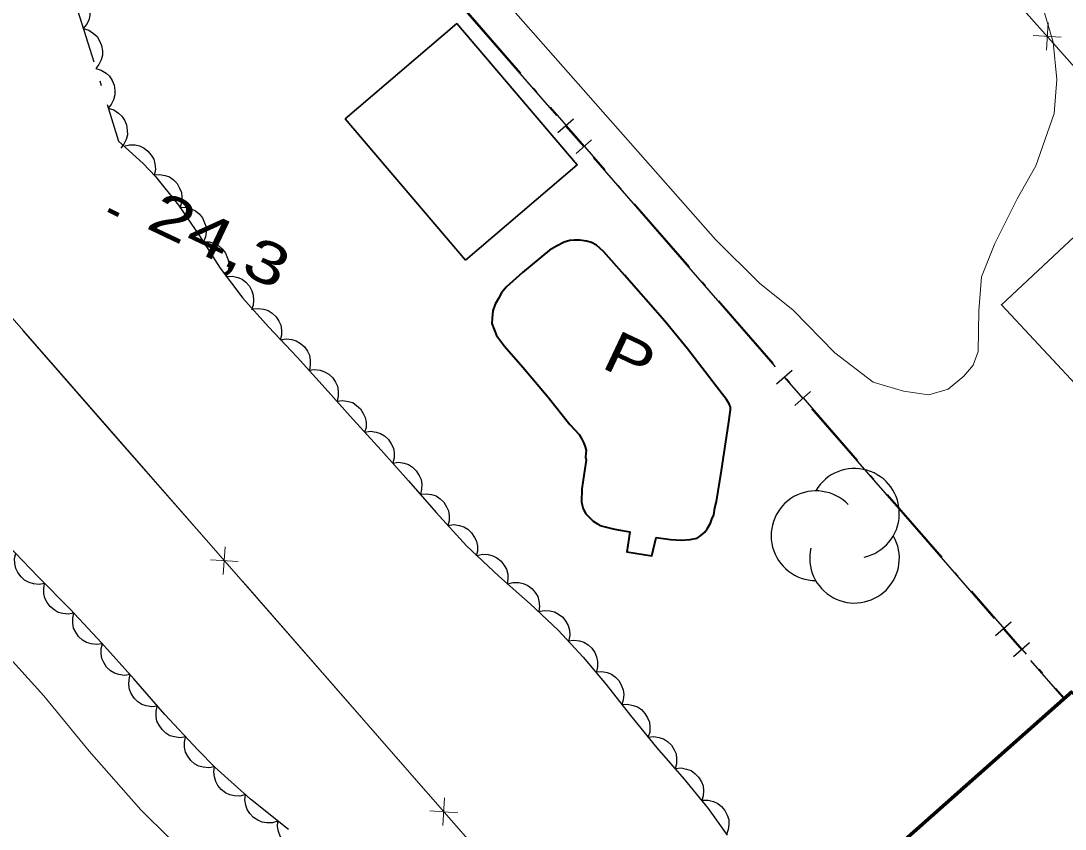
# Model space of a CAD drawing. Extents: x 356765 to 358572, y 5103174 to 5104650.
# Drawn here: x 357943.54 to 357981.12, y 5103660.35 to 5103689.44 of the extents above; entities that cross this region are included whole.
import ezdxf

# ---------------------------------------------------------------- set-up
doc = ezdxf.new("R2010")
doc.units = 0
doc.header["$LTSCALE"] = 0.6
doc.linetypes.add('DOT_DASHED', pattern=[7.7, 5, -1.2, 0.3, -1.2])
for name, color, linetype, lineweight in [('2', 7, 'Continuous', 13), ('3', 7, 'Continuous', 140), ('31', 7, 'Continuous', 70), ('37', 7, 'Continuous', 13), ('38', 7, 'Continuous', 40), ('44', 7, 'Continuous', 25)]:
    doc.layers.add(name, color=color, linetype=linetype, lineweight=lineweight)

msp = doc.modelspace()

# ---------------------------------------------------------------- linework, layer by layer
at = {"layer": '2'}
for points in [[(357959.46, 5103691.87), (357968.54, 5103681.57), (357970.12, 5103680), (357971.34, 5103679.02), (357972.84, 5103677.49), (357974.21, 5103676.43), (357975.31, 5103676.11), (357976.22, 5103675.98), (357976.92, 5103676.18), (357977.48, 5103676.65), (357977.81, 5103677.05), (357977.99, 5103677.54), (357978.02, 5103679), (357978.11, 5103680.22), (357978.59, 5103681.42), (357979.4, 5103683.03), (357980.07, 5103684.22), (357980.73, 5103686.1), (357980.83, 5103687.33), (357980.7, 5103688.67), (357979.34, 5103693.26)], [(357949.94, 5103658.98), (357947.85, 5103661.04), (357945.99, 5103663.16), (357944.36, 5103665.15), (357942.9, 5103666.76), (357941.61, 5103667.97), (357940.54, 5103668.86), (357937.28, 5103671.28), (357935.22, 5103672.53), (357931.78, 5103675.16), (357930.8, 5103676.39), (357930.47, 5103678.44), (357931.22, 5103679.78), (357931.83, 5103680.51), (357932.68, 5103681.31), (357934.35, 5103684.29), (357935.64, 5103686.41), (357936.96, 5103688.42), (357938.35, 5103690.19)]]:
    msp.add_lwpolyline(points, dxfattribs=at)
at = {"layer": '3'}
msp.add_line((357946.69, 5103682.63), (357947.05, 5103682.46), dxfattribs=at)
at = {"layer": '31', "lineweight": 35}
for points in [[(357959.54, 5103680.82), (357955.21, 5103685.91), (357959.23, 5103689.34), (357963.56, 5103684.25), (357959.54, 5103680.82)], [(357981.83, 5103676), (357987.28, 5103681.08), (357984.27, 5103684.3), (357978.83, 5103679.22), (357981.83, 5103676)]]:
    msp.add_lwpolyline(points, close=True, dxfattribs=at)
at = {"layer": '31'}
msp.add_lwpolyline([(357981.38, 5103665.3), (357991.15, 5103654.2), (357983.44, 5103647.3), (357983.94, 5103646.86), (357977.54, 5103641.03), (357967.32, 5103652.84), (357981.38, 5103665.3)], close=True, dxfattribs=at)
at = {"layer": '37'}
for p, q in [((357960.58, 5103711.33), (358004.38, 5103661.9)), ((357980.45, 5103688.38), (357980.51, 5103689.38)), ((357970.61, 5103647.43), (357934.47, 5103688.74)), ((357979.98, 5103688.91), (357980.98, 5103688.85)), ((357946.91, 5103674.52), (357943.61, 5103678.29)), ((357950.2, 5103670.76), (357946.91, 5103674.52)), ((357950.89, 5103670.51), (357950.82, 5103669.51)), ((357951.36, 5103669.98), (357950.36, 5103670.04)), ((357954.81, 5103665.49), (357951.52, 5103669.26)), ((357958.1, 5103661.73), (357954.81, 5103665.49)), ((357958.79, 5103661.48), (357958.72, 5103660.48)), ((357959.26, 5103660.94), (357958.26, 5103661.01))]:
    msp.add_line(p, q, dxfattribs=at)
at = {"layer": '37', "lineweight": 25}
for p, q in [((357959.53, 5103689.8), (357962.81, 5103686.03)), ((357963.43, 5103685.9), (357962.86, 5103685.41)), ((357963.14, 5103685.65), (357963.8, 5103684.9)), ((357964.08, 5103685.15), (357963.52, 5103684.66)), ((357964.13, 5103684.52), (357967.41, 5103680.75)), ((357967.41, 5103680.75), (357970.69, 5103676.98)), ((357971.3, 5103676.85), (357970.74, 5103676.36)), ((357971.02, 5103676.6), (357971.68, 5103675.85)), ((357971.96, 5103676.1), (357971.4, 5103675.6)), ((357972, 5103675.47), (357975.29, 5103671.7)), ((357975.29, 5103671.7), (357978.57, 5103667.93)), ((357979.18, 5103667.8), (357978.62, 5103667.31)), ((357978.9, 5103667.56), (357979.55, 5103666.8)), ((357979.84, 5103667.05), (357979.27, 5103666.55)), ((357979.88, 5103666.42), (357981.09, 5103665.03))]:
    msp.add_line(p, q, dxfattribs=at)
at = {"layer": '37', "linetype": 'DOT_DASHED', "lineweight": 25}
msp.add_line((357959.55, 5103689.82), (357981.11, 5103665.05), dxfattribs=at)
at = {"layer": '38'}
msp.add_lwpolyline([(357963.84, 5103673.31), (357963.73, 5103672.59), (357963.71, 5103672.11), (357963.78, 5103671.87), (357963.87, 5103671.7), (357964.01, 5103671.55), (357964.14, 5103671.43), (357964.29, 5103671.34), (357964.37, 5103671.27), (357964.85, 5103671.15), (357965.03, 5103671.12), (357965.46, 5103671.05), (357965.35, 5103670.33), (357966.25, 5103670.19), (357966.4, 5103670.85), (357966.92, 5103670.77), (357967.3, 5103670.75), (357967.63, 5103670.77), (357967.88, 5103670.82), (357968.01, 5103670.92), (357968.15, 5103671.04), (357968.24, 5103671.16), (357968.36, 5103671.36), (357968.41, 5103671.5), (357968.48, 5103671.66), (357968.52, 5103671.91), (357968.58, 5103672.14), (357968.76, 5103673.26), (357969.01, 5103674.92), (357969.08, 5103675.44), (357969.08, 5103675.54), (357969.03, 5103675.66), (357968.94, 5103675.81), (357968.68, 5103676.13), (357967.53, 5103677.63), (357966.71, 5103678.63), (357965.26, 5103680.28), (357964.51, 5103681.14), (357964.26, 5103681.36), (357964.07, 5103681.46), (357963.9, 5103681.51), (357963.65, 5103681.55), (357963.45, 5103681.54), (357963.3, 5103681.53), (357963.09, 5103681.47), (357962.82, 5103681.33), (357962.56, 5103681.18), (357961.59, 5103680.38), (357961, 5103679.85), (357960.84, 5103679.65), (357960.73, 5103679.44), (357960.61, 5103679.24), (357960.52, 5103679), (357960.5, 5103678.74), (357960.49, 5103678.55), (357960.66, 5103678.11), (357960.94, 5103677.73), (357961.6, 5103676.97), (357962.52, 5103675.89), (357963.3, 5103674.91), (357963.63, 5103674.55), (357963.73, 5103674.38), (357963.8, 5103674.24), (357963.85, 5103674.11), (357963.88, 5103673.98), (357963.87, 5103673.88), (357963.86, 5103673.74), (357963.88, 5103673.63), (357963.84, 5103673.31)], close=True, dxfattribs=at)
at = {"layer": '44', "linetype": 'DOT_DASHED'}
for points in [[(357945.26, 5103690.83), (357947.05, 5103685.11), (357947.94, 5103684.3)], [(357947.94, 5103684.3), (357948.38, 5103683.83), (357949.21, 5103682.8), (357949.97, 5103681.7), (357950.71, 5103680.54), (357951.52, 5103679.46), (357952.45, 5103678.42), (357953.48, 5103677.33), (357954.49, 5103676.22), (357955.5, 5103675.09), (357956.51, 5103673.99), (357957.49, 5103672.88), (357958.49, 5103671.74), (357959.58, 5103670.55), (357960.74, 5103669.45), (357961.87, 5103668.46), (357962.88, 5103667.51), (357963.77, 5103666.54), (357964.6, 5103665.55), (357965.48, 5103664.44), (357966.43, 5103663.28), (357967.41, 5103662.15), (357968.28, 5103661.09), (357968.96, 5103660.13)], [(357953.17, 5103660.34), (357951.8, 5103661.43), (357950.52, 5103662.58), (357949.91, 5103663.2), (357948.72, 5103664.47), (357947.6, 5103665.76), (357946.44, 5103667.05), (357945.31, 5103668.26), (357944.16, 5103669.43), (357943.05, 5103670.58)]]:
    msp.add_lwpolyline(points, dxfattribs=at)
at = {"layer": '44'}
for points in [[(357945.34, 5103690.59), (357945.54, 5103690.53), (357945.71, 5103690.41), (357945.83, 5103690.31), (357945.92, 5103690.16), (357945.99, 5103689.99), (357946.02, 5103689.8), (357946.02, 5103689.63), (357945.98, 5103689.46), (357945.9, 5103689.3), (357945.78, 5103689.16)], [(357945.78, 5103689.16), (357945.98, 5103689.1), (357946.15, 5103688.98), (357946.28, 5103688.87), (357946.37, 5103688.72), (357946.44, 5103688.55), (357946.47, 5103688.36), (357946.47, 5103688.2), (357946.42, 5103688.03), (357946.34, 5103687.86), (357946.23, 5103687.72)], [(357946.23, 5103687.72), (357946.43, 5103687.66), (357946.6, 5103687.55), (357946.73, 5103687.44), (357946.82, 5103687.29), (357946.89, 5103687.12), (357946.92, 5103686.93), (357946.92, 5103686.77), (357946.87, 5103686.6), (357946.79, 5103686.43), (357946.68, 5103686.29)], [(357946.68, 5103686.29), (357946.88, 5103686.23), (357947.05, 5103686.12), (357947.17, 5103686.01), (357947.27, 5103685.86), (357947.34, 5103685.69), (357947.36, 5103685.5), (357947.37, 5103685.34), (357947.32, 5103685.17), (357947.24, 5103685), (357947.13, 5103684.86)], [(357947.24, 5103684.93), (357947.45, 5103684.98), (357947.65, 5103684.97), (357947.81, 5103684.94), (357947.97, 5103684.86), (357948.11, 5103684.75), (357948.23, 5103684.6), (357948.32, 5103684.46), (357948.36, 5103684.29), (357948.38, 5103684.1), (357948.35, 5103683.92)], [(357948.33, 5103683.9), (357948.53, 5103683.91), (357948.73, 5103683.87), (357948.89, 5103683.82), (357949.03, 5103683.71), (357949.16, 5103683.58), (357949.25, 5103683.41), (357949.32, 5103683.26), (357949.33, 5103683.09), (357949.32, 5103682.9), (357949.27, 5103682.73)], [(357949.26, 5103682.72), (357949.47, 5103682.73), (357949.67, 5103682.67), (357949.82, 5103682.6), (357949.95, 5103682.49), (357950.07, 5103682.35), (357950.15, 5103682.17), (357950.2, 5103682.02), (357950.21, 5103681.84), (357950.18, 5103681.66), (357950.11, 5103681.49)], [(357950.11, 5103681.49), (357950.32, 5103681.48), (357950.51, 5103681.42), (357950.66, 5103681.34), (357950.79, 5103681.22), (357950.9, 5103681.08), (357950.97, 5103680.9), (357951.02, 5103680.74), (357951.02, 5103680.57), (357950.98, 5103680.39), (357950.91, 5103680.22)], [(357950.94, 5103680.24), (357951.15, 5103680.25), (357951.34, 5103680.2), (357951.5, 5103680.14), (357951.63, 5103680.03), (357951.76, 5103679.89), (357951.85, 5103679.72), (357951.9, 5103679.57), (357951.91, 5103679.39), (357951.9, 5103679.21), (357951.84, 5103679.04)], [(357951.87, 5103679.07), (357952.08, 5103679.09), (357952.28, 5103679.06), (357952.44, 5103679.01), (357952.58, 5103678.92), (357952.72, 5103678.79), (357952.82, 5103678.63), (357952.89, 5103678.48), (357952.92, 5103678.31), (357952.92, 5103678.12), (357952.87, 5103677.95)], [(357952.88, 5103677.96), (357953.09, 5103677.99), (357953.29, 5103677.97), (357953.45, 5103677.92), (357953.6, 5103677.83), (357953.74, 5103677.71), (357953.85, 5103677.55), (357953.92, 5103677.4), (357953.95, 5103677.23), (357953.95, 5103677.05), (357953.92, 5103676.87)], [(357953.91, 5103676.86), (357954.11, 5103676.89), (357954.31, 5103676.86), (357954.47, 5103676.81), (357954.62, 5103676.72), (357954.76, 5103676.59), (357954.86, 5103676.43), (357954.93, 5103676.29), (357954.96, 5103676.11), (357954.96, 5103675.93), (357954.92, 5103675.75)], [(357954.91, 5103675.75), (357955.12, 5103675.78), (357955.32, 5103675.74), (357955.48, 5103675.7), (357955.62, 5103675.6), (357955.76, 5103675.47), (357955.86, 5103675.31), (357955.93, 5103675.16), (357955.96, 5103674.99), (357955.96, 5103674.8), (357955.91, 5103674.63)], [(357955.92, 5103674.64), (357956.12, 5103674.67), (357956.33, 5103674.64), (357956.48, 5103674.59), (357956.63, 5103674.5), (357956.77, 5103674.37), (357956.87, 5103674.21), (357956.95, 5103674.06), (357956.97, 5103673.89), (357956.97, 5103673.71), (357956.93, 5103673.53)], [(357956.92, 5103673.52), (357957.13, 5103673.55), (357957.33, 5103673.52), (357957.49, 5103673.47), (357957.63, 5103673.37), (357957.77, 5103673.24), (357957.87, 5103673.08), (357957.94, 5103672.93), (357957.97, 5103672.76), (357957.96, 5103672.57), (357957.92, 5103672.4)], [(357957.91, 5103672.4), (357958.12, 5103672.42), (357958.32, 5103672.39), (357958.48, 5103672.34), (357958.63, 5103672.24), (357958.76, 5103672.11), (357958.86, 5103671.95), (357958.93, 5103671.8), (357958.95, 5103671.63), (357958.95, 5103671.44), (357958.9, 5103671.27)], [(357958.91, 5103671.28), (357959.12, 5103671.31), (357959.32, 5103671.28), (357959.48, 5103671.23), (357959.63, 5103671.14), (357959.76, 5103671.01), (357959.87, 5103670.85), (357959.94, 5103670.71), (357959.97, 5103670.53), (357959.97, 5103670.35), (357959.93, 5103670.17)], [(357944.39, 5103669.19), (357944.19, 5103669.15), (357943.99, 5103669.18), (357943.83, 5103669.22), (357943.67, 5103669.31), (357943.54, 5103669.43), (357943.43, 5103669.59), (357943.35, 5103669.73), (357943.32, 5103669.91), (357943.31, 5103670.09), (357943.35, 5103670.27)], [(357959.95, 5103670.2), (357960.16, 5103670.24), (357960.36, 5103670.23), (357960.52, 5103670.19), (357960.67, 5103670.11), (357960.82, 5103669.99), (357960.93, 5103669.84), (357961.02, 5103669.7), (357961.06, 5103669.53), (357961.07, 5103669.34), (357961.04, 5103669.16)], [(357945.45, 5103668.12), (357945.24, 5103668.08), (357945.04, 5103668.11), (357944.88, 5103668.15), (357944.73, 5103668.24), (357944.59, 5103668.36), (357944.48, 5103668.51), (357944.4, 5103668.66), (357944.36, 5103668.83), (357944.36, 5103669.01), (357944.39, 5103669.19)], [(357961.05, 5103669.18), (357961.25, 5103669.23), (357961.46, 5103669.22), (357961.62, 5103669.19), (357961.78, 5103669.12), (357961.93, 5103669.01), (357962.05, 5103668.86), (357962.14, 5103668.72), (357962.18, 5103668.55), (357962.2, 5103668.37), (357962.18, 5103668.19)], [(357946.47, 5103667.02), (357946.26, 5103666.99), (357946.06, 5103667.02), (357945.9, 5103667.06), (357945.75, 5103667.15), (357945.61, 5103667.28), (357945.51, 5103667.44), (357945.43, 5103667.58), (357945.4, 5103667.76), (357945.4, 5103667.94), (357945.44, 5103668.12)], [(357962.17, 5103668.18), (357962.37, 5103668.22), (357962.58, 5103668.21), (357962.74, 5103668.17), (357962.89, 5103668.09), (357963.04, 5103667.98), (357963.15, 5103667.82), (357963.24, 5103667.68), (357963.28, 5103667.51), (357963.29, 5103667.33), (357963.26, 5103667.15)], [(357947.47, 5103665.91), (357947.26, 5103665.88), (357947.06, 5103665.91), (357946.9, 5103665.96), (357946.76, 5103666.05), (357946.62, 5103666.18), (357946.52, 5103666.34), (357946.45, 5103666.49), (357946.42, 5103666.66), (357946.42, 5103666.85), (357946.47, 5103667.02)], [(357963.24, 5103667.12), (357963.44, 5103667.15), (357963.64, 5103667.12), (357963.8, 5103667.08), (357963.95, 5103666.98), (357964.09, 5103666.86), (357964.19, 5103666.7), (357964.26, 5103666.55), (357964.29, 5103666.38), (357964.29, 5103666.19), (357964.25, 5103666.02)], [(357948.46, 5103664.78), (357948.25, 5103664.75), (357948.05, 5103664.79), (357947.89, 5103664.84), (357947.74, 5103664.93), (357947.61, 5103665.06), (357947.51, 5103665.23), (357947.44, 5103665.37), (357947.42, 5103665.55), (357947.43, 5103665.73), (357947.47, 5103665.91)], [(357964.24, 5103666.01), (357964.45, 5103666.02), (357964.64, 5103665.98), (357964.8, 5103665.92), (357964.94, 5103665.82), (357965.07, 5103665.68), (357965.16, 5103665.51), (357965.22, 5103665.36), (357965.24, 5103665.19), (357965.22, 5103665), (357965.17, 5103664.83)], [(357949.47, 5103663.67), (357949.26, 5103663.64), (357949.06, 5103663.67), (357948.9, 5103663.71), (357948.75, 5103663.8), (357948.62, 5103663.93), (357948.51, 5103664.09), (357948.43, 5103664.23), (357948.41, 5103664.4), (357948.4, 5103664.59), (357948.44, 5103664.76)], [(357965.16, 5103664.83), (357965.37, 5103664.85), (357965.57, 5103664.8), (357965.73, 5103664.75), (357965.87, 5103664.65), (357966, 5103664.51), (357966.09, 5103664.35), (357966.16, 5103664.2), (357966.18, 5103664.02), (357966.17, 5103663.84), (357966.11, 5103663.67)], [(357950.51, 5103662.59), (357950.3, 5103662.55), (357950.1, 5103662.58), (357949.94, 5103662.62), (357949.79, 5103662.7), (357949.65, 5103662.82), (357949.54, 5103662.98), (357949.46, 5103663.12), (357949.43, 5103663.3), (357949.42, 5103663.48), (357949.46, 5103663.66)], [(357966.1, 5103663.66), (357966.31, 5103663.68), (357966.51, 5103663.65), (357966.67, 5103663.6), (357966.81, 5103663.5), (357966.95, 5103663.37), (357967.05, 5103663.2), (357967.12, 5103663.06), (357967.14, 5103662.88), (357967.13, 5103662.7), (357967.09, 5103662.52)], [(357951.63, 5103661.59), (357951.42, 5103661.54), (357951.22, 5103661.55), (357951.06, 5103661.58), (357950.9, 5103661.66), (357950.75, 5103661.77), (357950.63, 5103661.92), (357950.55, 5103662.06), (357950.5, 5103662.23), (357950.48, 5103662.41), (357950.51, 5103662.59)], [(357967.1, 5103662.53), (357967.3, 5103662.55), (357967.5, 5103662.51), (357967.66, 5103662.46), (357967.8, 5103662.35), (357967.93, 5103662.22), (357968.03, 5103662.05), (357968.09, 5103661.91), (357968.11, 5103661.73), (357968.1, 5103661.55), (357968.05, 5103661.37)], [(357952.79, 5103660.64), (357952.59, 5103660.58), (357952.39, 5103660.58), (357952.22, 5103660.6), (357952.06, 5103660.67), (357951.91, 5103660.77), (357951.78, 5103660.91), (357951.68, 5103661.05), (357951.63, 5103661.21), (357951.6, 5103661.4), (357951.62, 5103661.58)], [(357968.07, 5103661.39), (357968.28, 5103661.39), (357968.47, 5103661.34), (357968.62, 5103661.27), (357968.76, 5103661.16), (357968.88, 5103661.02), (357968.96, 5103660.85), (357969.02, 5103660.69), (357969.02, 5103660.52), (357969, 5103660.33), (357968.94, 5103660.16)], [(357953.99, 5103659.75), (357953.8, 5103659.67), (357953.59, 5103659.66), (357953.43, 5103659.68), (357953.26, 5103659.74), (357953.11, 5103659.83), (357952.97, 5103659.97), (357952.87, 5103660.1), (357952.81, 5103660.26), (357952.77, 5103660.44), (357952.78, 5103660.62)]]:
    msp.add_lwpolyline(points, dxfattribs=at)
for centre, start, end in [((357973.5441, 5103671.7137), 282.26917, 149.72626), ((357972.1561, 5103670.9067), 44.11537, 269.80396), ((357973.5441, 5103670.0996), 166.93686, 29.62122)]:
    msp.add_arc(centre, 1.614, start, end, dxfattribs=at)

# ---------------------------------------------------------------- texts
at = {"layer": '3', "width": 1.35}
msp.add_text('24,3   ', height=1.5, rotation=334.619, dxfattribs=at).set_placement((357947.99, 5103682))
at = {"layer": '38', "width": 1.25}
msp.add_text('P', height=1.5, rotation=334.72, dxfattribs=at).set_placement((357964.38, 5103676.98))

doc.saveas('drawing.dxf')
